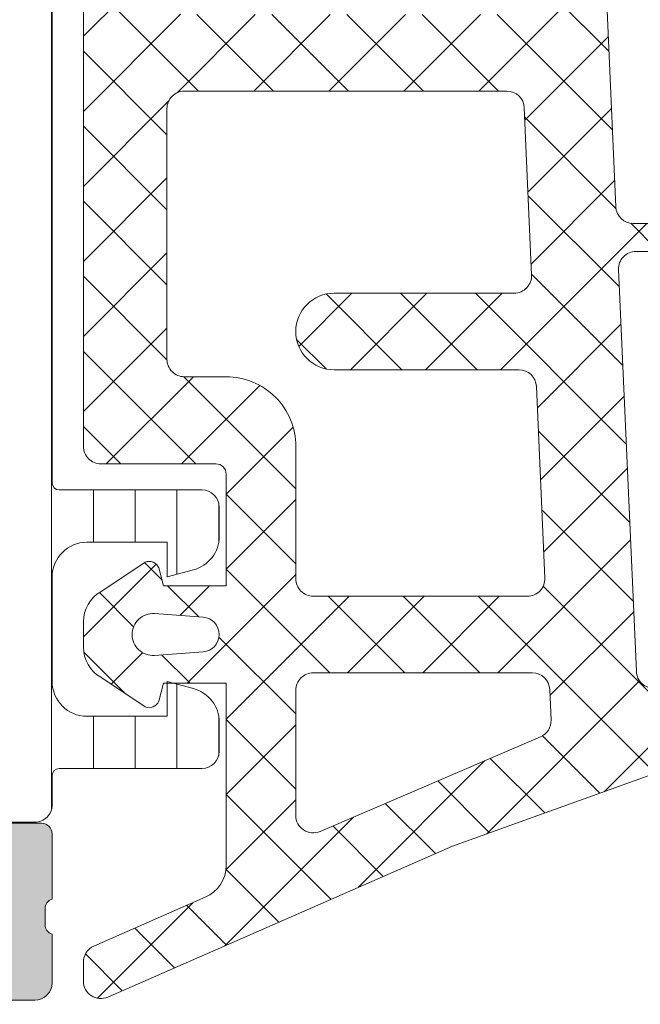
# Model space of a CAD drawing. Header units: millimetres. Extents: x 144573 to 336993, y 74252 to 247042.
# Tile 692 of 1056: x 222776 to 222793, y 174638 to 174666. Entities that reach past the tile are written whole.
import ezdxf

# ---------------------------------------------------------------- set-up
doc = ezdxf.new("R2010")
doc.units = ezdxf.units.MM
doc.layers.add('FASÁDA DETAILNÍ', color=255, linetype='Continuous', lineweight=0)
doc.layers.add('NOVA', color=255, linetype='Continuous', lineweight=0)

# ---------------------------------------------------------------- blocks, each defined once
blk = doc.blocks.new('A$C69D17D4D')
at = {"layer": 'FASÁDA DETAILNÍ'}
h = blk.add_hatch(dxfattribs=at)
h.set_pattern_fill('LINIE', color=256, scale=1.2, angle=90, style=0)
h.set_pattern_definition([(90, (19.28296211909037, -0.6246130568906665), (-1.2, 7.347638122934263e-17), [])])
edge = h.paths.add_edge_path()
edge.add_arc((-369.8093104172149, 1271.592023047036), 0.2999999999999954, 90.00207529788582, 180.0020752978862, ccw=False)
edge.add_line((-369.8093212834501, 1271.89202304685), (-368.9989899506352, 1271.892051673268))
edge.add_arc((-368.9990053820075, 1272.392048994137), 0.4999973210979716, 270.0017683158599, 360.0023822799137)
edge.add_line((-368.4990080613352, 1272.392069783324), (-368.4976875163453, 1273.233142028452))
edge.add_arc((-368.297687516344, 1273.233142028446), 0.1999999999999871, 90.00000000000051, 180.0000000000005, ccw=False)
edge.add_line((-368.297687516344, 1273.433142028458), (-364.1976875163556, 1273.433142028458))
edge.add_arc((-364.1976875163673, 1273.933142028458), 0.5000000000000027, 269.9999999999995, 359.9999999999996)
edge.add_line((-363.6976875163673, 1273.933142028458), (-363.6976875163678, 1274.763891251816))
edge.add_arc((-364.6976875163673, 1274.763891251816), 0.9999999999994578, 360.0000000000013, 434.9999999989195)
edge.add_line((-364.4388684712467, 1275.7298170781), (-365.1976875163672, 1275.933142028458))
edge.add_line((-365.1976875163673, 1275.933142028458), (-365.1976875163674, 1274.933142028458))
edge.add_line((-365.1976875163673, 1274.933142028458), (-367.4976875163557, 1274.933142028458))
edge.add_arc((-367.4959782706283, 1275.937268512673), 1.004127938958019, 180.2340877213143, 269.9024699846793, ccw=False)
edge.add_line((-368.5000978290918, 1275.933166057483), (-368.5000978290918, 1278.933044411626))
edge.add_arc((-367.4959784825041, 1278.929016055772), 1.004127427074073, 450.09751797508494, 539.7701403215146, ccw=False)
edge.add_line((-367.4976875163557, 1279.933142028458), (-365.1976875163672, 1279.933142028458))
edge.add_line((-365.1976875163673, 1279.933142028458), (-365.1976875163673, 1278.933142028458))
edge.add_line((-365.1976875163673, 1278.933142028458), (-364.4388684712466, 1279.136466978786))
edge.add_arc((-364.6976875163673, 1280.102392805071), 1.000000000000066, 285.0000000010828, 359.9999999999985)
edge.add_line((-363.6976875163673, 1280.102392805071), (-363.6976875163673, 1280.933142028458))
edge.add_arc((-364.1976875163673, 1280.933142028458), 0.4999999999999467, 360, 450)
edge.add_line((-364.1976875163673, 1281.433142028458), (-368.2976875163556, 1281.433142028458))
edge.add_arc((-368.2959589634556, 1281.637315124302), 0.2041804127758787, 181.1558689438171, 269.5149389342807, ccw=False)
edge.add_line((-368.5000978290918, 1281.633196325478), (-368.5001207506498, 1307.47456313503))
edge.add_arc((-369.0001180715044, 1307.474547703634), 0.4999973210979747, 360.0017683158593, 450.0023822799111)
edge.add_line((-369.0001388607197, 1307.974545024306), (-369.8104701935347, 1307.974516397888))
edge.add_arc((-369.8104810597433, 1308.27451639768), 0.299999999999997, 180.0020752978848, 270.0020752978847, ccw=False)
edge.add_line((-370.1104810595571, 1308.274505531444), (-370.1102360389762, 1310.67450392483))
edge.add_arc((-370.6102320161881, 1310.674488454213), 0.499995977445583, 360.0017728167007, 450.0023777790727)
edge.add_line((-370.6102527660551, 1311.17448443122), (-374.0867942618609, 1311.174357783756))
edge.add_arc((-373.944447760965, 1310.184544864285), 0.99999607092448, 458.1836833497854, 572.7290913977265)
edge.add_line((-374.7856808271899, 1309.643879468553), (-373.4671283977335, 1307.360270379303))
edge.add_arc((-373.9001320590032, 1307.110254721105), 0.5000000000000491, 360.00213520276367, 390.00207189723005, ccw=False)
edge.add_line((-373.4001320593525, 1307.11027335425), (-373.3990457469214, 1272.756004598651))
edge.add_arc((-373.8990457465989, 1272.755987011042), 0.5000000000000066, 330.0020786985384, 360.0020153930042, ccw=False)
edge.add_line((-373.4660239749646, 1272.506002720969), (-374.7844109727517, 1270.222298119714))
edge.add_arc((-373.9431387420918, 1269.681693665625), 0.9999960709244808, 507.2750591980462, 621.8204672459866)
edge.add_line((-374.0854135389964, 1268.691870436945), (-370.6088720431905, 1268.69199708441))
edge.add_arc((-370.6088875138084, 1269.191993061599), 0.4999959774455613, 270.0017728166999, 360.0023777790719)
edge.add_line((-370.1088915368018, 1269.192013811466), (-370.1093104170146, 1271.592012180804))
edge = h.paths.add_edge_path(flags=16)
edge.add_line((-370.299586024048, 1295.783135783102), (-371.5995801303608, 1295.783135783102))
edge.add_arc((-371.5995837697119, 1296.283132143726), 0.4999963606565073, 179.9995829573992, 270.0004170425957, ccw=False)
edge.add_line((-372.0995801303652, 1296.283135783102), (-372.0995801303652, 1305.133129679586))
edge.add_arc((-371.5995837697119, 1305.133133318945), 0.4999963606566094, 89.99958295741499, 180.0004170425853, ccw=False)
edge.add_line((-371.5995801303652, 1305.633129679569), (-370.2995860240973, 1305.633129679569))
edge.add_arc((-370.2995694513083, 1305.133129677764), 0.5000000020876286, 360.0000002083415, 450.0018991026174, ccw=False)
edge.add_line((-369.7995694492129, 1305.133129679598), (-369.7995694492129, 1296.283135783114))
edge.add_arc((-370.2995694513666, 1296.283135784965), 0.5000000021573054, 269.99810091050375, 359.99999978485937, ccw=False)
edge = h.paths.add_edge_path(flags=16)
edge.add_arc((-370.2995694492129, 1285.583129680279), 0.4999999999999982, 269.9999999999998, 360.000000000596, ccw=False)
edge.add_line((-370.2995694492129, 1285.083129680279), (-371.5995801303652, 1285.083129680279))
edge.add_arc((-371.5995801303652, 1285.583129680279), 0.4999999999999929, 179.9999999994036, 269.99999999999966, ccw=False)
edge.add_line((-372.0995801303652, 1285.583129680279), (-372.0995801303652, 1294.283135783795))
edge.add_arc((-371.5995801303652, 1294.2831357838), 0.5000000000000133, 450.0000000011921, 539.9999999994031, ccw=False)
edge.add_line((-371.5995801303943, 1294.7831357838), (-370.299569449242, 1294.7831357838))
edge.add_arc((-370.2995694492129, 1294.2831357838), 0.5000000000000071, 360.00000000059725, 450.0000000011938, ccw=False)
edge.add_line((-369.7995694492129, 1294.2831357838), (-369.7995694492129, 1285.583129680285))
edge = h.paths.add_edge_path(flags=16)
edge.add_arc((-371.599583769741, 1283.583133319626), 0.4999963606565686, 89.99958295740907, 180.0004170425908, ccw=False)
edge.add_line((-371.5995801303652, 1284.083129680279), (-370.2995860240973, 1284.083129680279))
edge.add_arc((-370.2995694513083, 1283.583129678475), 0.5000000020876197, 360.00000020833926, 450.0018991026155, ccw=False)
edge.add_line((-369.7995694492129, 1283.583129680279), (-369.7995694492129, 1274.733120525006))
edge.add_arc((-370.2995541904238, 1274.733120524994), 0.4999847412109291, 269.99999999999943, 360.00000000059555, ccw=False)
edge.add_line((-370.2995541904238, 1274.233135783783), (-371.5995648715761, 1274.233135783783))
edge.add_arc((-371.5995648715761, 1274.733151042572), 0.5000152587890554, 179.9999999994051, 270.0000000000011, ccw=False)
edge.add_line((-372.0995801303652, 1274.733151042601), (-372.0995801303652, 1283.583129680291))
h = blk.add_hatch(dxfattribs=at)
h.set_pattern_fill('ANSI37', color=256, scale=0.48, angle=90, style=0)
h.set_pattern_definition([(135, (-363.500120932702, 1281.181939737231), (-1.077630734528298, -1.077630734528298), []), (225, (-363.500120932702, 1281.181939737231), (1.077630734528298, -1.077630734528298), [])])
edge = h.paths.add_edge_path(flags=16)
edge.add_line((-364.1644149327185, 1277.780662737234), (-365.5572689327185, 1277.880406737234))
edge.add_arc((-365.6001264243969, 1277.281939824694), 0.5999995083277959, 85.90391948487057, 180.0000083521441)
edge.add_arc((-365.6001264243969, 1277.28193964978), 0.5999995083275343, 179.9999916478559, 274.0960805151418)
edge.add_line((-365.5572689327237, 1276.683472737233), (-364.1644149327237, 1276.783216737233))
edge.add_arc((-364.200129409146, 1277.281939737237), 0.5000001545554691, 274.0960644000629, 445.903935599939)
edge = h.paths.add_edge_path(flags=16)
edge.add_arc((-361.0001213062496, 1275.681943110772), 0.49999962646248, 89.99995719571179, 180.0000428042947)
edge.add_line((-361.500120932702, 1275.681942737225), (-361.500120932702, 1272.088257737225))
edge.add_arc((-361.0001205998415, 1272.088257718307), 0.5000003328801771, 179.9999978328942, 293.2180266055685)
edge.add_line((-360.8030049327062, 1271.62875173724), (-354.4719029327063, 1274.34462973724))
edge.add_arc((-354.6690188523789, 1274.804135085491), 0.4999998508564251, 293.2180817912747, 362.5001106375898)
edge.add_line((-354.1694949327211, 1274.825945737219), (-354.2078209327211, 1275.703752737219))
edge.add_arc((-354.707344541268, 1275.68194324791), 0.4999994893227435, 2.499979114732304, 90.0000448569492)
edge.add_line((-354.7073449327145, 1276.181942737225), (-361.0001209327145, 1276.181942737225))
edge = h.paths.add_edge_path(flags=16)
edge.add_line((-355.5919589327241, 1301.235861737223), (-364.4888119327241, 1305.384531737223))
edge.add_arc((-364.7001210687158, 1304.931377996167), 0.4999998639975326, 64.99999208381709, 180.0000296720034)
edge.add_line((-365.2001209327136, 1304.93137773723), (-365.2001209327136, 1295.58194273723))
edge.add_arc((-364.7001213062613, 1295.5819423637), 0.4999996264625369, 179.9999571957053, 270.0000428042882)
edge.add_line((-364.7001209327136, 1295.081942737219), (-355.5761979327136, 1295.081942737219))
edge.add_arc((-355.5761980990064, 1295.581942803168), 0.5000000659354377, 270.0000190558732, 362.5000272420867)
edge.add_line((-355.0766739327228, 1295.603752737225), (-355.3037439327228, 1300.804516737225))
edge.add_arc((-355.8032693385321, 1300.782707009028), 0.500001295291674, 2.499997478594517, 64.99990801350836)
edge = h.paths.add_edge_path(flags=16)
edge.add_arc((-364.7001213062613, 1292.381943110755), 0.49999962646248, 89.99995719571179, 180.0000428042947)
edge.add_line((-365.2001209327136, 1292.381942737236), (-365.2001209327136, 1285.181942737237))
edge.add_arc((-364.7001213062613, 1285.181942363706), 0.4999996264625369, 179.9999571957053, 270.0000428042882)
edge.add_line((-364.7001209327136, 1284.681942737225), (-363.5001209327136, 1284.681942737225))
edge.add_arc((-363.5001194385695, 1282.681944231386), 1.999998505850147, -4.280428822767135e-05, 90.00004280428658, ccw=False)
edge.add_line((-361.500120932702, 1282.681942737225), (-361.500120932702, 1278.881942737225))
edge.add_arc((-361.0001213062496, 1278.881942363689), 0.4999996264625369, 179.9999571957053, 270.0000428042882)
edge.add_line((-361.000120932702, 1278.381942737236), (-354.847059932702, 1278.381942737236))
edge.add_arc((-354.8470600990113, 1278.881942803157), 0.500000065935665, 270.0000190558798, 362.5000272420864)
edge.add_line((-354.3475359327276, 1278.903752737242), (-354.5876709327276, 1284.403752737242))
edge.add_arc((-355.0871945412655, 1284.381943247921), 0.4999994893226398, 2.499979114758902, 90.00004485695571)
edge.add_line((-355.087194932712, 1284.881942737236), (-360.400120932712, 1284.881942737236))
edge.add_arc((-360.4001209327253, 1285.981942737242), 1.099999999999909, 90, 270, ccw=False)
edge.add_line((-360.4001209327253, 1287.081942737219), (-355.2269099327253, 1287.081942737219))
edge.add_arc((-355.2269100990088, 1287.581942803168), 0.5000000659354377, 270.0000190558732, 362.5000272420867)
edge.add_line((-354.7273859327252, 1287.603752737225), (-354.9369589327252, 1292.403752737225))
edge.add_arc((-355.4364825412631, 1292.381943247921), 0.4999994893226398, 2.499979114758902, 90.00004485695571)
edge.add_line((-355.4364829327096, 1292.881942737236), (-364.7001209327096, 1292.881942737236))
edge = h.paths.add_edge_path()
edge.add_line((-363.3136639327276, 1307.594995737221), (-354.5257979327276, 1303.497146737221))
edge.add_ellipse((-355.7936554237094, 1300.778221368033), major_axis=(-3.000002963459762, 0), ratio=1, start_angle=182.5000588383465, end_angle=244.99996937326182, ccw=False)
edge.add_line((-352.7965079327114, 1300.909082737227), (-352.7681739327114, 1300.260132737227))
edge.add_ellipse((-352.2686503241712, 1300.281942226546), major_axis=(-0.4999994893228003, 0), ratio=1, start_angle=2.499979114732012, end_angle=90.00004485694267)
edge.add_line((-352.2686499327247, 1299.781942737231), (-351.3001209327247, 1299.781942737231))
edge.add_ellipse((-351.3001208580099, 1299.681942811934), major_axis=(-0.09999992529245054, 0), ratio=1, start_angle=179.9999571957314, end_angle=270.0000428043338, ccw=False)
edge.add_line((-351.2001209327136, 1299.681942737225), (-351.2001209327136, 1299.081942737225))
edge.add_ellipse((-351.3001208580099, 1299.081942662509), major_axis=(-0.09999992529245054, 0), ratio=1, start_angle=89.99995719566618, end_angle=180.0000428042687, ccw=False)
edge.add_line((-351.3001209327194, 1298.981942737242), (-352.2031589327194, 1298.981942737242))
edge.add_ellipse((-352.2031587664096, 1298.481942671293), major_axis=(-0.5000000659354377, 0), ratio=1, start_angle=-89.99998094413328, end_angle=2.500027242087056)
edge.add_line((-352.7026829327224, 1298.460132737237), (-352.3088449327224, 1289.559838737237))
edge.add_ellipse((-351.8093336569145, 1289.58194284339), major_axis=(-0.5000001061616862, 0), ratio=1, start_angle=2.533769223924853, end_angle=90.00008298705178)
edge.add_line((-351.8093329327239, 1289.081942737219), (-351.2001209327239, 1289.081942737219))
edge.add_ellipse((-351.2001208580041, 1288.981942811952), major_axis=(-0.09999992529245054, 0), ratio=1, start_angle=179.9999571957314, end_angle=270.0000428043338, ccw=False)
edge.add_line((-351.1001209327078, 1288.981942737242), (-351.1001209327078, 1288.381942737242))
edge.add_ellipse((-351.2001208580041, 1288.381942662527), major_axis=(-0.0999999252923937, 0), ratio=1, start_angle=89.99995719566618, end_angle=180.0000428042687, ccw=False)
edge.add_line((-351.2001209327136, 1288.281942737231), (-351.7296829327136, 1288.281942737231))
edge.add_ellipse((-351.72968323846, 1287.781942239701), major_axis=(-0.500000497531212, 0), ratio=1, start_angle=-90.00003503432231, end_angle=2.533697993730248)
edge.add_line((-352.2291949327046, 1287.759838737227), (-351.7185389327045, 1276.219613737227))
edge.add_ellipse((-351.2190143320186, 1276.241423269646), major_axis=(-0.5000004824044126, 0), ratio=1, start_angle=2.499979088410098, end_angle=93.21705730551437)
edge.add_line((-351.1909549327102, 1275.742210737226), (-346.0572119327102, 1276.030773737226))
edge.add_ellipse((-346.1727673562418, 1276.44119173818), major_axis=(-0.4263754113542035, 0), ratio=1, start_angle=105.724854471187, end_angle=249.2410276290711)
edge.add_line((-346.021643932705, 1276.839886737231), (-346.254246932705, 1276.838646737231))
edge.add_line((-346.2542469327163, 1276.838646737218), (-348.1368259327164, 1276.540508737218))
edge.add_line((-348.1368259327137, 1276.540508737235), (-350.9861109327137, 1276.940934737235))
edge.add_ellipse((-350.9443603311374, 1277.238015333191), major_axis=(-0.2999999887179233, 0), ratio=1, start_angle=-34.59774638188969, end_angle=82.00025595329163, ccw=False)
edge.add_ellipse((-348.7217892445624, 1275.704901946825), major_axis=(-3.000047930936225, 0), ratio=1, start_angle=251.9915754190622, end_angle=325.4023587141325, ccw=False)
edge.add_line((-347.794303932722, 1278.557980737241), (-345.539412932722, 1277.924404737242))
edge.add_ellipse((-345.7003424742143, 1277.149192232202), major_axis=(-0.7917403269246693, 0), ratio=1, start_angle=186.7983462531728, end_angle=258.2723102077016, ccw=False)
edge.add_line((-344.914168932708, 1277.242914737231), (-344.912947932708, 1276.184704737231))
edge.add_ellipse((-346.0920341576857, 1276.313828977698), major_axis=(-1.186135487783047, 0), ratio=1, start_angle=108.65557644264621, end_angle=173.750321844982, ccw=False)
edge.add_line((-345.7126149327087, 1275.190014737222), (-348.9539549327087, 1274.095681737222))
edge.add_line((-348.9539549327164, 1274.095681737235), (-357.0037499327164, 1271.205903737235))
edge.add_line((-357.0037499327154, 1271.205903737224), (-366.9016269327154, 1266.873094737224))
edge.add_ellipse((-367.0998969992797, 1267.332103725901), major_axis=(-0.500000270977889, 0), ratio=1, start_angle=0.0665763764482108, end_angle=113.36204948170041, ccw=False)
edge.add_line((-367.5998969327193, 1267.331522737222), (-367.6005319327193, 1267.878223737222))
edge.add_ellipse((-367.1005318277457, 1267.878804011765), major_axis=(-0.5000004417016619, 0), ratio=1, start_angle=-66.0791754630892, end_angle=0.0664945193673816, ccw=False)
edge.add_line((-367.3032689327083, 1268.335857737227), (-364.0992659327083, 1269.737613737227))
edge.add_ellipse((-364.5001202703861, 1270.653754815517), major_axis=(-0.9999993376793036, 0), ratio=1, start_angle=113.6316147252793, end_angle=180.0000528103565)
edge.add_line((-363.500120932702, 1270.653755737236), (-363.500120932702, 1275.881697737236))
edge.add_line((-363.500120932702, 1275.881697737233), (-365.299599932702, 1275.881706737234))
edge.add_line((-365.2995999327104, 1275.881706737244), (-365.4375419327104, 1275.366905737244))
edge.add_ellipse((-365.7146959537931, 1275.48167099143), major_axis=(-0.2999756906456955, 0), ratio=1, start_angle=67.49643330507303, end_angle=157.5062997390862, ccw=False)
edge.add_line((-365.8295089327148, 1275.204536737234), (-367.0996359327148, 1276.053703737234))
edge.add_ellipse((-366.5999151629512, 1276.919567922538), major_axis=(-0.9997207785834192, 0), ratio=1, start_angle=-0.007611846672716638, end_angle=60.00923930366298, ccw=False)
edge.add_line((-367.599635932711, 1276.919700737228), (-367.599604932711, 1277.644061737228))
edge.add_ellipse((-366.5998671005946, 1277.643853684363), major_axis=(-0.9997378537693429, 0), ratio=1, start_angle=299.9913249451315, end_angle=359.98807632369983, ccw=False)
edge.add_line((-367.0996049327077, 1278.509727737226), (-365.8295089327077, 1279.358894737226))
edge.add_ellipse((-365.7146970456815, 1279.081747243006), major_axis=(-0.2999875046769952, 0), ratio=1, start_angle=202.4986038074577, end_angle=292.5024061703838, ccw=False)
edge.add_line((-365.4375419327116, 1279.196540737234), (-365.2995699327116, 1278.681724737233))
edge.add_line((-365.2995699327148, 1278.681724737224), (-363.5001209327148, 1278.681716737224))
edge.add_line((-363.500120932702, 1278.681716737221), (-363.500120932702, 1281.881943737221))
edge.add_ellipse((-363.8001207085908, 1281.881943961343), major_axis=(-0.2999997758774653, 0), ratio=1, start_angle=179.9999571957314, end_angle=270.0000428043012)
edge.add_line((-363.8001209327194, 1282.181943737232), (-367.1001169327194, 1282.181943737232))
edge.add_ellipse((-367.1001173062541, 1282.681943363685), major_axis=(-0.49999962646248, 0), ratio=1, start_angle=-4.280429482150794e-05, end_angle=90.00004280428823, ccw=False)
edge.add_line((-367.6001169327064, 1282.681943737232), (-367.6001169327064, 1309.579565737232))
edge.add_line((-367.6001169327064, 1309.579565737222), (-366.0497249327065, 1310.474683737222))
edge.add_ellipse((-365.7997248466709, 1310.041671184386), major_axis=(-0.4999999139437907, 0), ratio=1, start_angle=180.0000633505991, end_angle=300.0000170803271, ccw=False)
edge.add_line((-365.2997249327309, 1310.041671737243), (-363.6023539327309, 1310.041671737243))
edge.add_line((-363.6023539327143, 1310.041671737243), (-363.6023539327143, 1308.048149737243))
edge.add_ellipse((-363.1023536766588, 1308.048149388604), major_axis=(-0.500000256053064, 0), ratio=1, start_angle=-3.995126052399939e-05, end_angle=64.9998714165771)
h = blk.add_hatch(dxfattribs=at)
h.set_pattern_fill('ANSI37', color=256, scale=0.48, angle=90, style=0)
h.set_pattern_definition([(135, (-363.5001207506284, 1281.181939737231), (-1.077630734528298, -1.077630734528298), []), (225, (-363.5001207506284, 1281.181939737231), (1.077630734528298, -1.077630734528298), [])])
edge = h.paths.add_edge_path(flags=16)
edge.add_line((-364.1644147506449, 1277.780662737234), (-365.5572687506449, 1277.880406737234))
edge.add_arc((-365.6001262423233, 1277.281939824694), 0.5999995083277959, 85.90391948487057, 180.0000083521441)
edge.add_arc((-365.6001262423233, 1277.28193964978), 0.5999995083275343, 179.9999916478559, 274.0960805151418)
edge.add_line((-365.5572687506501, 1276.683472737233), (-364.1644147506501, 1276.783216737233))
edge.add_arc((-364.2001292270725, 1277.281939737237), 0.5000001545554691, 274.0960644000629, 445.903935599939)
edge = h.paths.add_edge_path(flags=16)
edge.add_arc((-361.0001211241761, 1275.681943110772), 0.49999962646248, 89.99995719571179, 180.0000428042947)
edge.add_line((-361.5001207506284, 1275.681942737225), (-361.5001207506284, 1272.088257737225))
edge.add_arc((-361.0001204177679, 1272.088257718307), 0.5000003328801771, 179.9999978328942, 293.2180266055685)
edge.add_line((-360.8030047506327, 1271.62875173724), (-354.4719027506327, 1274.34462973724))
edge.add_arc((-354.6690186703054, 1274.804135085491), 0.4999998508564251, 293.2180817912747, 362.5001106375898)
edge.add_line((-354.1694947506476, 1274.825945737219), (-354.2078207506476, 1275.703752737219))
edge.add_arc((-354.7073443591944, 1275.68194324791), 0.4999994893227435, 2.499979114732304, 90.0000448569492)
edge.add_line((-354.7073447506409, 1276.181942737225), (-361.0001207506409, 1276.181942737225))
edge = h.paths.add_edge_path(flags=16)
edge.add_line((-355.5919587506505, 1301.235861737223), (-364.4888117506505, 1305.384531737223))
edge.add_arc((-364.7001208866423, 1304.931377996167), 0.4999998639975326, 64.99999208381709, 180.0000296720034)
edge.add_line((-365.2001207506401, 1304.93137773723), (-365.2001207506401, 1295.58194273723))
edge.add_arc((-364.7001211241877, 1295.5819423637), 0.4999996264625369, 179.9999571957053, 270.0000428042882)
edge.add_line((-364.7001207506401, 1295.081942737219), (-355.5761977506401, 1295.081942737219))
edge.add_arc((-355.5761979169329, 1295.581942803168), 0.5000000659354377, 270.0000190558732, 362.5000272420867)
edge.add_line((-355.0766737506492, 1295.603752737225), (-355.3037437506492, 1300.804516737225))
edge.add_arc((-355.8032691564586, 1300.782707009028), 0.500001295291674, 2.499997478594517, 64.99990801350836)
edge = h.paths.add_edge_path(flags=16)
edge.add_arc((-364.7001211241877, 1292.381943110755), 0.49999962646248, 89.99995719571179, 180.0000428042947)
edge.add_line((-365.2001207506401, 1292.381942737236), (-365.2001207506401, 1285.181942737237))
edge.add_arc((-364.7001211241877, 1285.181942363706), 0.4999996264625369, 179.9999571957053, 270.0000428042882)
edge.add_line((-364.7001207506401, 1284.681942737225), (-363.5001207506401, 1284.681942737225))
edge.add_arc((-363.500119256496, 1282.681944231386), 1.999998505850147, -4.280428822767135e-05, 90.00004280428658, ccw=False)
edge.add_line((-361.5001207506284, 1282.681942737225), (-361.5001207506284, 1278.881942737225))
edge.add_arc((-361.0001211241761, 1278.881942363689), 0.4999996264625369, 179.9999571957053, 270.0000428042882)
edge.add_line((-361.0001207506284, 1278.381942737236), (-354.8470597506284, 1278.381942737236))
edge.add_arc((-354.8470599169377, 1278.881942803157), 0.500000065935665, 270.0000190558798, 362.5000272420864)
edge.add_line((-354.3475357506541, 1278.903752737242), (-354.5876707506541, 1284.403752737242))
edge.add_arc((-355.0871943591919, 1284.381943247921), 0.4999994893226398, 2.499979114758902, 90.00004485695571)
edge.add_line((-355.0871947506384, 1284.881942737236), (-360.4001207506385, 1284.881942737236))
edge.add_arc((-360.4001207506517, 1285.981942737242), 1.099999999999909, 90, 270, ccw=False)
edge.add_line((-360.4001207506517, 1287.081942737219), (-355.2269097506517, 1287.081942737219))
edge.add_arc((-355.2269099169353, 1287.581942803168), 0.5000000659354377, 270.0000190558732, 362.5000272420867)
edge.add_line((-354.7273857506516, 1287.603752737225), (-354.9369587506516, 1292.403752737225))
edge.add_arc((-355.4364823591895, 1292.381943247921), 0.4999994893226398, 2.499979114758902, 90.00004485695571)
edge.add_line((-355.4364827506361, 1292.881942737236), (-364.7001207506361, 1292.881942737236))
edge = h.paths.add_edge_path()
edge.add_line((-363.3136637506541, 1307.594995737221), (-354.5257977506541, 1303.497146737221))
edge.add_ellipse((-355.7936552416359, 1300.778221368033), major_axis=(-3.000002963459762, 0), ratio=1, start_angle=182.5000588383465, end_angle=244.99996937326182, ccw=False)
edge.add_line((-352.7965077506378, 1300.909082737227), (-352.7681737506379, 1300.260132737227))
edge.add_ellipse((-352.2686501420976, 1300.281942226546), major_axis=(-0.4999994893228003, 0), ratio=1, start_angle=2.499979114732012, end_angle=90.00004485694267)
edge.add_line((-352.2686497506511, 1299.781942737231), (-351.3001207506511, 1299.781942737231))
edge.add_ellipse((-351.3001206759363, 1299.681942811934), major_axis=(-0.09999992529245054, 0), ratio=1, start_angle=179.9999571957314, end_angle=270.0000428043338, ccw=False)
edge.add_line((-351.2001207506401, 1299.681942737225), (-351.2001207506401, 1299.081942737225))
edge.add_ellipse((-351.3001206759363, 1299.081942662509), major_axis=(-0.09999992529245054, 0), ratio=1, start_angle=89.99995719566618, end_angle=180.0000428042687, ccw=False)
edge.add_line((-351.3001207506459, 1298.981942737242), (-352.2031587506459, 1298.981942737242))
edge.add_ellipse((-352.2031585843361, 1298.481942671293), major_axis=(-0.5000000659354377, 0), ratio=1, start_angle=-89.99998094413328, end_angle=2.500027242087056)
edge.add_line((-352.7026827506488, 1298.460132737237), (-352.3088447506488, 1289.559838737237))
edge.add_ellipse((-351.809333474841, 1289.58194284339), major_axis=(-0.5000001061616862, 0), ratio=1, start_angle=2.533769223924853, end_angle=90.00008298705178)
edge.add_line((-351.8093327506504, 1289.081942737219), (-351.2001207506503, 1289.081942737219))
edge.add_ellipse((-351.2001206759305, 1288.981942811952), major_axis=(-0.09999992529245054, 0), ratio=1, start_angle=179.9999571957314, end_angle=270.0000428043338, ccw=False)
edge.add_line((-351.1001207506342, 1288.981942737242), (-351.1001207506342, 1288.381942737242))
edge.add_ellipse((-351.2001206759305, 1288.381942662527), major_axis=(-0.0999999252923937, 0), ratio=1, start_angle=89.99995719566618, end_angle=180.0000428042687, ccw=False)
edge.add_line((-351.2001207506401, 1288.281942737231), (-351.7296827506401, 1288.281942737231))
edge.add_ellipse((-351.7296830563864, 1287.781942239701), major_axis=(-0.500000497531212, 0), ratio=1, start_angle=-90.00003503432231, end_angle=2.533697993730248)
edge.add_line((-352.229194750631, 1287.759838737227), (-351.718538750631, 1276.219613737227))
edge.add_ellipse((-351.219014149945, 1276.241423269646), major_axis=(-0.5000004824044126, 0), ratio=1, start_angle=2.499979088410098, end_angle=93.21705730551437)
edge.add_line((-351.1909547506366, 1275.742210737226), (-346.0572117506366, 1276.030773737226))
edge.add_ellipse((-346.1727671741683, 1276.44119173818), major_axis=(-0.4263754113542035, 0), ratio=1, start_angle=105.724854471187, end_angle=249.2410276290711)
edge.add_line((-346.0216437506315, 1276.839886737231), (-346.2542467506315, 1276.838646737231))
edge.add_line((-346.2542467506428, 1276.838646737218), (-348.1368257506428, 1276.540508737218))
edge.add_line((-348.1368257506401, 1276.540508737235), (-350.9861107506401, 1276.940934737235))
edge.add_ellipse((-350.9443601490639, 1277.238015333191), major_axis=(-0.2999999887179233, 0), ratio=1, start_angle=-34.59774638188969, end_angle=82.00025595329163, ccw=False)
edge.add_ellipse((-348.7217890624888, 1275.704901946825), major_axis=(-3.000047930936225, 0), ratio=1, start_angle=251.9915754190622, end_angle=325.4023587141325, ccw=False)
edge.add_line((-347.7943037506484, 1278.557980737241), (-345.5394127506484, 1277.924404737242))
edge.add_ellipse((-345.7003422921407, 1277.149192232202), major_axis=(-0.7917403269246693, 0), ratio=1, start_angle=186.7983462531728, end_angle=258.2723102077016, ccw=False)
edge.add_line((-344.9141687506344, 1277.242914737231), (-344.9129477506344, 1276.184704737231))
edge.add_ellipse((-346.0920339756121, 1276.313828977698), major_axis=(-1.186135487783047, 0), ratio=1, start_angle=108.65557644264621, end_angle=173.750321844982, ccw=False)
edge.add_line((-345.7126147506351, 1275.190014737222), (-348.9539547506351, 1274.095681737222))
edge.add_line((-348.9539547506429, 1274.095681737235), (-357.0037497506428, 1271.205903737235))
edge.add_line((-357.0037497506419, 1271.205903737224), (-366.9016267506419, 1266.873094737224))
edge.add_ellipse((-367.0998968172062, 1267.332103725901), major_axis=(-0.500000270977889, 0), ratio=1, start_angle=0.0665763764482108, end_angle=113.36204948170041, ccw=False)
edge.add_line((-367.5998967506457, 1267.331522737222), (-367.6005317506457, 1267.878223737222))
edge.add_ellipse((-367.1005316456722, 1267.878804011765), major_axis=(-0.5000004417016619, 0), ratio=1, start_angle=-66.0791754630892, end_angle=0.0664945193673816, ccw=False)
edge.add_line((-367.3032687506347, 1268.335857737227), (-364.0992657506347, 1269.737613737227))
edge.add_ellipse((-364.5001200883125, 1270.653754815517), major_axis=(-0.9999993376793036, 0), ratio=1, start_angle=113.6316147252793, end_angle=180.0000528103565)
edge.add_line((-363.5001207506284, 1270.653755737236), (-363.5001207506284, 1275.881697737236))
edge.add_line((-363.5001207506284, 1275.881697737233), (-365.2995997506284, 1275.881706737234))
edge.add_line((-365.2995997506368, 1275.881706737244), (-365.4375417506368, 1275.366905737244))
edge.add_ellipse((-365.7146957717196, 1275.48167099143), major_axis=(-0.2999756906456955, 0), ratio=1, start_angle=67.49643330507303, end_angle=157.5062997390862, ccw=False)
edge.add_line((-365.8295087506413, 1275.204536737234), (-367.0996357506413, 1276.053703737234))
edge.add_ellipse((-366.5999149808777, 1276.919567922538), major_axis=(-0.9997207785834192, 0), ratio=1, start_angle=-0.007611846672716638, end_angle=60.00923930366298, ccw=False)
edge.add_line((-367.5996357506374, 1276.919700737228), (-367.5996047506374, 1277.644061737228))
edge.add_ellipse((-366.599866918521, 1277.643853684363), major_axis=(-0.9997378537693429, 0), ratio=1, start_angle=299.9913249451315, end_angle=359.98807632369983, ccw=False)
edge.add_line((-367.0996047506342, 1278.509727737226), (-365.8295087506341, 1279.358894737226))
edge.add_ellipse((-365.714696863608, 1279.081747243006), major_axis=(-0.2999875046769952, 0), ratio=1, start_angle=202.4986038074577, end_angle=292.5024061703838, ccw=False)
edge.add_line((-365.437541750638, 1279.196540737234), (-365.2995697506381, 1278.681724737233))
edge.add_line((-365.2995697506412, 1278.681724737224), (-363.5001207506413, 1278.681716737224))
edge.add_line((-363.5001207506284, 1278.681716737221), (-363.5001207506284, 1281.881943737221))
edge.add_ellipse((-363.8001205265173, 1281.881943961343), major_axis=(-0.2999997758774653, 0), ratio=1, start_angle=179.9999571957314, end_angle=270.0000428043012)
edge.add_line((-363.8001207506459, 1282.181943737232), (-367.1001167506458, 1282.181943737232))
edge.add_ellipse((-367.1001171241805, 1282.681943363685), major_axis=(-0.49999962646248, 0), ratio=1, start_angle=-4.280429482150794e-05, end_angle=90.00004280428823, ccw=False)
edge.add_line((-367.6001167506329, 1282.681943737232), (-367.6001167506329, 1309.579565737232))
edge.add_line((-367.6001167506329, 1309.579565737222), (-366.0497247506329, 1310.474683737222))
edge.add_ellipse((-365.7997246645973, 1310.041671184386), major_axis=(-0.4999999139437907, 0), ratio=1, start_angle=180.0000633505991, end_angle=300.0000170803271, ccw=False)
edge.add_line((-365.2997247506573, 1310.041671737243), (-363.6023537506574, 1310.041671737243))
edge.add_line((-363.6023537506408, 1310.041671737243), (-363.6023537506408, 1308.048149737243))
edge.add_ellipse((-363.1023534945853, 1308.048149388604), major_axis=(-0.500000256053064, 0), ratio=1, start_angle=-3.995126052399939e-05, end_angle=64.9998714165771)
h = blk.add_hatch(color=256, dxfattribs=at)
edge = h.paths.add_edge_path()
edge.add_arc((-323.5001882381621, 1256.682007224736), 0.500067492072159, 270.0077324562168, 359.9922675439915)
edge.add_line((-323.0001207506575, 1256.681939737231), (-323.0001207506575, 1260.68193973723))
edge.add_arc((-323.5001882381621, 1260.681872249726), 0.5000674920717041, 0.00773245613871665, 89.9922675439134)
edge.add_line((-323.5001207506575, 1261.181939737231), (-324.8001695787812, 1261.181939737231))
edge.add_arc((-324.8001326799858, 1260.681902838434), 0.5000369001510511, 90.00422797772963, 179.9957720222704)
edge.add_line((-325.3001695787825, 1260.681939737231), (-325.3001695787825, 1260.181939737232))
edge.add_line((-325.3001695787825, 1260.181939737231), (-324.3001695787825, 1260.181939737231))
edge.add_line((-324.3001695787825, 1260.181939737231), (-324.3001695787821, 1258.681939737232))
edge.add_arc((-325.3001326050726, 1258.68190276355), 0.9999630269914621, -90.00211851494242, 0.002118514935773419, ccw=False)
edge.add_line((-325.3001695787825, 1257.681939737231), (-329.3001695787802, 1257.681939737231))
edge.add_arc((-329.300092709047, 1258.682016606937), 1.000076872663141, 180.0044039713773, 269.9955960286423, ccw=False)
edge.add_line((-330.3001695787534, 1258.681939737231), (-330.3001695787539, 1260.181939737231))
edge.add_line((-330.3001695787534, 1260.181939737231), (-329.3001695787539, 1260.181939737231))
edge.add_line((-329.3001695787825, 1260.181939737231), (-329.3001695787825, 1260.681939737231))
edge.add_arc((-329.8001121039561, 1260.681997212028), 0.4999425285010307, 359.9934131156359, 450.0065868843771)
edge.add_line((-329.8001695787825, 1261.181939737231), (-332.6001573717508, 1261.181939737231))
edge.add_arc((-332.6001573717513, 1260.681939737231), 0.5000000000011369, 89.99999999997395, 179.9999999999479)
edge.add_line((-333.1001573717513, 1260.681939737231), (-333.1001573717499, 1260.481939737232))
edge.add_arc((-332.6001573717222, 1260.481939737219), 0.5000000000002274, 180.0000000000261, 270.000000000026)
edge.add_line((-332.6001573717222, 1259.981939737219), (-332.1001573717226, 1259.981939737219))
edge.add_arc((-332.1001924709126, 1259.481904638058), 0.5000351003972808, 0.0040217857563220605, 89.99597821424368, ccw=False)
edge.add_line((-331.6001573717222, 1259.481939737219), (-331.6001573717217, 1258.681936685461))
edge.add_arc((-332.1001739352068, 1258.681953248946), 0.5000165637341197, 270.0018979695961, 359.99810203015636, ccw=False)
edge.add_line((-332.1001573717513, 1258.181936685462), (-363.4001512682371, 1258.181936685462))
edge.add_line((-363.4001512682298, 1258.181936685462), (-369.4386088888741, 1258.614333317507))
edge.add_arc((-369.400152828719, 1259.613553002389), 0.9999594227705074, 180.0000000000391, 267.7959971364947, ccw=False)
edge.add_line((-370.4001122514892, 1259.613553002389), (-370.4001122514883, 1266.282005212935))
edge.add_arc((-369.9001122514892, 1266.282005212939), 0.5000000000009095, 90, 179.9999999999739, ccw=False)
edge.add_line((-369.9001122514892, 1266.782005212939), (-369.0001122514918, 1266.782005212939))
edge.add_arc((-369.000112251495, 1267.282005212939), 0.5000000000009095, 269.9999999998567, 359.9999999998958)
edge.add_line((-368.500112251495, 1267.282005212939), (-368.5001122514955, 1268.682006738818))
edge.add_arc((-368.4212758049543, 1268.949527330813), 0.2788950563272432, 178.8354106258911, 253.5801235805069, ccw=False)
edge.add_line((-368.7001132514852, 1268.955195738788), (-368.7001132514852, 1269.408789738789))
edge.add_arc((-368.421245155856, 1269.414450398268), 0.2789255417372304, 106.42459455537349, 181.1628700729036, ccw=False)
edge.add_line((-368.500112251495, 1269.681993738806), (-368.500112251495, 1271.562004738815))
edge.add_arc((-368.8001122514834, 1271.562004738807), 0.3000000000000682, 0, 89.99999999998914)
edge.add_line((-368.8001122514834, 1271.862004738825), (-369.7800865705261, 1271.862004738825))
edge.add_arc((-369.7800865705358, 1271.562004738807), 0.3000000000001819, 89.99999999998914, 179.9999999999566)
edge.add_line((-370.0800865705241, 1271.562004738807), (-370.0800865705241, 1268.802006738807))
edge.add_arc((-370.2000865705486, 1268.802006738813), 0.1200000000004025, -90.00000000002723, 0, ccw=False)
edge.add_line((-370.2000865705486, 1268.682006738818), (-374.5001122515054, 1268.682006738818))
edge.add_arc((-374.500112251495, 1269.182006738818), 0.5, 180, 270, ccw=False)
edge.add_line((-375.000112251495, 1269.182006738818), (-375.0001122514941, 1269.882006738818))
edge.add_line((-375.000112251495, 1269.882006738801), (-373.6186167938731, 1272.274827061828))
edge.add_arc((-373.7382320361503, 1272.343886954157), 0.1381197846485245, 330.0000000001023, 450.0000000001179)
edge.add_line((-373.7382320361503, 1272.482006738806), (-377.5001122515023, 1272.482006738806))
edge.add_arc((-377.500112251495, 1274.482006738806), 1.999999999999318, 179.9999999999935, 269.99999999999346, ccw=False)
edge.add_line((-379.500112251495, 1274.482006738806), (-379.5001122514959, 1275.050002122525))
edge.add_arc((-380.000112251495, 1275.050002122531), 0.5000000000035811, 1.563306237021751e-10, 34.47907176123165)
edge.add_arc((-383.7096108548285, 1272.502528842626), 4.999999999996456, 34.47907176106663, 84.65077199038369)
edge.add_arc((-383.2619924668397, 1277.343880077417), 0.1381197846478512, 82.29756250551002, 209.9999999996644)
edge.add_line((-383.3816077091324, 1277.274820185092), (-382.0001122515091, 1274.881999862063))
edge.add_line((-382.000112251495, 1274.88199986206), (-382.000112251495, 1274.181999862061))
edge.add_arc((-382.500112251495, 1274.181999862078), 0.5, -90, 0, ccw=False)
edge.add_line((-382.500112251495, 1273.681999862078), (-386.800137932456, 1273.681999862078))
edge.add_arc((-386.8001379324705, 1273.801999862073), 0.1199999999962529, 180, 269.99999999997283, ccw=False)
edge.add_line((-386.9201379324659, 1273.801999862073), (-386.9201379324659, 1276.561997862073))
edge.add_arc((-387.2201379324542, 1276.561997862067), 0.2999999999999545, 4.342517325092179e-11, 90)
edge.add_line((-387.2201379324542, 1276.861997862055), (-388.200112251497, 1276.861997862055))
edge.add_arc((-388.2001122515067, 1276.561997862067), 0.3000000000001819, 89.99999999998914, 179.9999999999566)
edge.add_line((-388.500112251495, 1276.561997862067), (-388.500112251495, 1274.681986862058))
edge.add_arc((-388.578979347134, 1274.414443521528), 0.2789255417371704, -1.1628700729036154, 73.57540544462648, ccw=False)
edge.add_line((-388.3001112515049, 1274.408782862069), (-388.3001112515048, 1273.955188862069))
edge.add_arc((-388.5789486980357, 1273.949520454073), 0.2788950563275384, -73.58012358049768, 1.1645893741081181, ccw=False)
edge.add_line((-388.500112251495, 1273.681999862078), (-388.5001122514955, 1270.681941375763))
edge.add_line((-388.500112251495, 1270.681941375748), (-387.8000398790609, 1269.981838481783))
edge.add_line((-387.8000398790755, 1269.981838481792), (-387.2000337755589, 1269.981838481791))
edge.add_line((-387.2000337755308, 1269.981838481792), (-387.2000337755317, 1271.581844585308))
edge.add_arc((-386.7000243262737, 1271.581835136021), 0.5000094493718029, 90.00108278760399, 179.9989172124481, ccw=False)
edge.add_line((-386.7000337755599, 1272.081844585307), (-386.304605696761, 1272.081844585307))
edge.add_arc((-386.3046056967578, 1271.581844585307), 0.5, 74.99999999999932, 90, ccw=False)
edge.add_line((-386.1751961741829, 1272.064807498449), (-384.74130941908, 1271.680598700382))
edge.add_arc((-385.0001284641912, 1270.714672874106), 1.00000000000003, -2.609112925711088e-11, 74.99999999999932, ccw=False)
edge.add_line((-384.0001284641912, 1270.714672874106), (-384.0001284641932, 1264.981850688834))
edge.add_line((-384.0001284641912, 1264.981850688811), (-387.2000337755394, 1264.981850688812))
edge.add_line((-387.2000337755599, 1264.981850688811), (-387.2000337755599, 1265.78183848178))
edge.add_line((-387.2000337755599, 1265.78183848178), (-387.8000398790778, 1265.781838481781))
edge.add_line((-387.8000398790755, 1265.78183848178), (-388.5000215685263, 1264.569405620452))
edge.add_line((-388.5000215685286, 1264.569405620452), (-388.5000215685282, 1263.48185068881))
edge.add_line((-388.5000215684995, 1263.481850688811), (-373.5001122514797, 1263.481850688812))
edge.add_arc((-373.500112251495, 1262.981850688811), 0.5000000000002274, 0, 89.99999999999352, ccw=False)
edge.add_line((-373.000112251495, 1262.981850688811), (-373.0001122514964, 1257.181939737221))
edge.add_arc((-372.000112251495, 1257.181939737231), 1, 179.999999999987, 270)
edge.add_line((-372.000112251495, 1256.181939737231), (-323.5001207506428, 1256.181939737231))
edge = h.paths.add_edge_path(flags=16)
edge.add_line((-382.4001284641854, 1265.78183848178), (-382.4001284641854, 1270.18183848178))
edge.add_arc((-381.9001284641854, 1270.181838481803), 0.5, 90, 180, ccw=False)
edge.add_line((-381.9001284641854, 1270.681838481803), (-377.5001284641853, 1270.681838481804))
edge.add_arc((-377.5001284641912, 1270.181838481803), 0.5, 0, 90, ccw=False)
edge.add_line((-377.0001284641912, 1270.181838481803), (-377.0001284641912, 1265.781838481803))
edge.add_arc((-377.5001284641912, 1265.78183848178), 0.5, -90, 0, ccw=False)
edge.add_line((-377.5001284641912, 1265.28183848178), (-381.9001284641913, 1265.28183848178))
edge.add_arc((-381.9001284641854, 1265.78183848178), 0.5, 180, 270, ccw=False)
for p, q in [((-368.5000978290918, 1281.633196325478), (-368.5001207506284, 1307.474563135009)), ((-364.1976875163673, 1281.433142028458), (-368.297687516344, 1281.433142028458)), ((-363.6976875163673, 1280.102392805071), (-363.6976875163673, 1280.933142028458)), ((-367.4976875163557, 1279.933142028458), (-365.1976875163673, 1279.933142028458)), ((-365.1976875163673, 1279.933142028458), (-365.1976875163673, 1278.933142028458)), ((-365.1976875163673, 1278.933142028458), (-364.4388684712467, 1279.136466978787)), ((-368.5000978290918, 1275.933166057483), (-368.5000978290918, 1278.93304441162)), ((-364.4388684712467, 1275.7298170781), (-365.1976875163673, 1275.933142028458)), ((-365.1976875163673, 1275.933142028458), (-365.1976875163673, 1274.933142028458)), ((-365.1976875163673, 1274.933142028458), (-367.4976875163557, 1274.933142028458)), ((-363.6976875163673, 1273.933142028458), (-363.6976875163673, 1274.763891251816)), ((-368.297687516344, 1273.433142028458), (-364.1976875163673, 1273.433142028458)), ((-368.4990080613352, 1272.392069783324), (-368.4976875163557, 1273.233142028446)), ((-369.8093212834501, 1271.89202304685), (-368.9989899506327, 1271.892051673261))]:
    blk.add_line(p, q, dxfattribs=at)
at = {"layer": 'FASÁDA DETAILNÍ', "extrusion": (0, 0, -1)}
for points in [[(351.3001209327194, 1298.981942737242), (352.2031589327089, 1298.981942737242), (352.2031589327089, 1298.981942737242, -0.427052), (352.7026829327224, 1298.460132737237), (352.3088449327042, 1289.559838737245), (352.3088449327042, 1289.559838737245, -0.40132), (351.8093329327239, 1289.081942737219), (351.2001209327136, 1289.081942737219)], [(351.2001209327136, 1288.281942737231), (351.7296829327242, 1288.281942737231), (351.7296829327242, 1288.281942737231, -0.427226), (352.2291949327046, 1287.759838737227), (351.718538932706, 1276.219613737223), (351.718538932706, 1276.219613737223, -0.417884), (351.1909549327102, 1275.742210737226)], [(348.9539549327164, 1274.095681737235), (357.0037499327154, 1271.205903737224), (366.9016269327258, 1266.873094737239), (366.9016269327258, 1266.873094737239, 0.538982), (367.5998969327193, 1267.331522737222), (367.6005319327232, 1267.878223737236), (367.6005319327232, 1267.878223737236, 0.296905), (367.3032689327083, 1268.335857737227), (364.0992659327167, 1269.737613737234), (364.0992659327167, 1269.737613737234, -0.297963), (363.500120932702, 1270.653755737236), (363.500120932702, 1275.881697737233), (365.2995999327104, 1275.881706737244), (365.4375419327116, 1275.366905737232), (365.4375419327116, 1275.366905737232, 0.414264), (365.8295089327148, 1275.204536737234), (367.099635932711, 1276.053703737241), (367.099635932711, 1276.053703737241, 0.268028), (367.599635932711, 1276.919700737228), (367.5996049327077, 1277.644061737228), (367.5996049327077, 1277.644061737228, 0.267934), (367.0996049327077, 1278.509727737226), (365.8295089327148, 1279.358894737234), (365.8295089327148, 1279.358894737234, 0.414233), (365.4375419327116, 1279.196540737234), (365.2995699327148, 1278.681724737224), (363.500120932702, 1278.681716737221), (363.500120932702, 1281.881943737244), (363.500120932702, 1281.881943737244, -0.414214), (363.8001209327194, 1282.181943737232), (367.1001169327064, 1282.181943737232), (367.1001169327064, 1282.181943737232, 0.414214), (367.6001169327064, 1282.681943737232), (367.6001169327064, 1309.579565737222)], [(351.3001207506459, 1298.981942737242), (352.2031587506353, 1298.981942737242), (352.2031587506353, 1298.981942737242, -0.427052), (352.7026827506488, 1298.460132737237), (352.3088447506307, 1289.559838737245), (352.3088447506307, 1289.559838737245, -0.40132), (351.8093327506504, 1289.081942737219), (351.2001207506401, 1289.081942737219)], [(351.2001207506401, 1288.281942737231), (351.7296827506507, 1288.281942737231), (351.7296827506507, 1288.281942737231, -0.427226), (352.229194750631, 1287.759838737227), (351.7185387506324, 1276.219613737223), (351.7185387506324, 1276.219613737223, -0.417884), (351.1909547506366, 1275.742210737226)], [(348.9539547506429, 1274.095681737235), (357.0037497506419, 1271.205903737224), (366.9016267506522, 1266.873094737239), (366.9016267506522, 1266.873094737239, 0.538982), (367.5998967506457, 1267.331522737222), (367.6005317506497, 1267.878223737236), (367.6005317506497, 1267.878223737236, 0.296905), (367.3032687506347, 1268.335857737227), (364.0992657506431, 1269.737613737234), (364.0992657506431, 1269.737613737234, -0.297963), (363.5001207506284, 1270.653755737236), (363.5001207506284, 1275.881697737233), (365.2995997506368, 1275.881706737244), (365.437541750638, 1275.366905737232), (365.437541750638, 1275.366905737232, 0.414264), (365.8295087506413, 1275.204536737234), (367.0996357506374, 1276.053703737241), (367.0996357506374, 1276.053703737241, 0.268028), (367.5996357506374, 1276.919700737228), (367.5996047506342, 1277.644061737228), (367.5996047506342, 1277.644061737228, 0.267934), (367.0996047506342, 1278.509727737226), (365.8295087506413, 1279.358894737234), (365.8295087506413, 1279.358894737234, 0.414233), (365.437541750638, 1279.196540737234), (365.2995697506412, 1278.681724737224), (363.5001207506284, 1278.681716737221), (363.5001207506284, 1281.881943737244), (363.5001207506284, 1281.881943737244, -0.414214), (363.8001207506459, 1282.181943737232), (367.1001167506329, 1282.181943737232), (367.1001167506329, 1282.181943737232, 0.414214), (367.6001167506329, 1282.681943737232), (367.6001167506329, 1309.579565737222)]]:
    blk.add_lwpolyline(points, format="xyb", dxfattribs=at)
at = {"layer": 'FASÁDA DETAILNÍ'}
for points in [[(-364.7001209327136, 1292.881942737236, 0.414214), (-365.2001209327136, 1292.381942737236), (-365.2001209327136, 1285.181942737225), (-365.2001209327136, 1285.181942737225, 0.414214), (-364.7001209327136, 1284.681942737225), (-363.500120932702, 1284.681942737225), (-363.500120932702, 1284.681942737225, -0.414214), (-361.500120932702, 1282.681942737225), (-361.500120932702, 1278.881942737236), (-361.500120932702, 1278.881942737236, 0.414214), (-361.000120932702, 1278.381942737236), (-354.847059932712, 1278.381942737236), (-354.847059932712, 1278.381942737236, 0.427052), (-354.3475359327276, 1278.903752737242), (-354.5876709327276, 1284.403752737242), (-354.5876709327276, 1284.403752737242, 0.401491), (-355.087194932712, 1284.881942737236), (-360.4001209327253, 1284.881942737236), (-360.4001209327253, 1284.881942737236, -1), (-360.4001209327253, 1287.081942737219), (-355.2269099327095, 1287.081942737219), (-355.2269099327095, 1287.081942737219, 0.427052), (-354.7273859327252, 1287.603752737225), (-354.9369589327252, 1292.403752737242), (-354.9369589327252, 1292.403752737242, 0.401491), (-355.4364829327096, 1292.881942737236), (-364.7001209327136, 1292.881942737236)], [(-364.7001207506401, 1292.881942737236, 0.414214), (-365.2001207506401, 1292.381942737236), (-365.2001207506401, 1285.181942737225), (-365.2001207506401, 1285.181942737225, 0.414214), (-364.7001207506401, 1284.681942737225), (-363.5001207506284, 1284.681942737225), (-363.5001207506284, 1284.681942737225, -0.414214), (-361.5001207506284, 1282.681942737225), (-361.5001207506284, 1278.881942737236), (-361.5001207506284, 1278.881942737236, 0.414214), (-361.0001207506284, 1278.381942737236), (-354.8470597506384, 1278.381942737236), (-354.8470597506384, 1278.381942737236, 0.427052), (-354.3475357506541, 1278.903752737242), (-354.5876707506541, 1284.403752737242), (-354.5876707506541, 1284.403752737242, 0.401491), (-355.0871947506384, 1284.881942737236), (-360.4001207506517, 1284.881942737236), (-360.4001207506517, 1284.881942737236, -1), (-360.4001207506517, 1287.081942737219), (-355.226909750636, 1287.081942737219), (-355.226909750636, 1287.081942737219, 0.427052), (-354.7273857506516, 1287.603752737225), (-354.9369587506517, 1292.403752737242), (-354.9369587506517, 1292.403752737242, 0.401491), (-355.4364827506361, 1292.881942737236), (-364.7001207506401, 1292.881942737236)], [(-364.1644149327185, 1277.780662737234), (-365.5572689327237, 1277.88040673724), (-365.5572689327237, 1277.88040673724, 0.435311), (-366.2001259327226, 1277.281939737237, 0.435311), (-365.5572689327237, 1276.683472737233), (-364.1644149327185, 1276.78321673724), (-364.1644149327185, 1276.78321673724, 0.930949), (-364.1644149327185, 1277.780662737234)], [(-364.1644147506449, 1277.780662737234), (-365.5572687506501, 1277.88040673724), (-365.5572687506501, 1277.88040673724, 0.435311), (-366.200125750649, 1277.281939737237, 0.435311), (-365.5572687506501, 1276.683472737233), (-364.1644147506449, 1276.78321673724), (-364.1644147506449, 1276.78321673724, 0.930949), (-364.1644147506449, 1277.780662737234)], [(-361.000120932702, 1276.181942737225, 0.414214), (-361.500120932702, 1275.681942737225), (-361.500120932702, 1272.088257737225), (-361.500120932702, 1272.088257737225, 0.538546), (-360.8030049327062, 1271.62875173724), (-354.4719029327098, 1274.344629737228), (-354.4719029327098, 1274.344629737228, 0.311858), (-354.1694949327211, 1274.825945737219), (-354.2078209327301, 1275.70375273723), (-354.2078209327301, 1275.70375273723, 0.401491), (-354.7073449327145, 1276.181942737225), (-361.000120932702, 1276.181942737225)], [(-361.0001207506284, 1276.181942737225, 0.414214), (-361.5001207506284, 1275.681942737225), (-361.5001207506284, 1272.088257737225), (-361.5001207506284, 1272.088257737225, 0.538546), (-360.8030047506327, 1271.62875173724), (-354.4719027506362, 1274.344629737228), (-354.4719027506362, 1274.344629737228, 0.311858), (-354.1694947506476, 1274.825945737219), (-354.2078207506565, 1275.70375273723), (-354.2078207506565, 1275.70375273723, 0.401491), (-354.7073447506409, 1276.181942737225), (-361.0001207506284, 1276.181942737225)]]:
    blk.add_lwpolyline(points, format="xyb", close=True, dxfattribs=at)
blk.add_lwpolyline([(-369.9001122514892, 1266.782005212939), (-369.000112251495, 1266.782005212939, 0.4142135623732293), (-368.500112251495, 1267.282005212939), (-368.500112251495, 1268.682006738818, -0.3382124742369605), (-368.7001132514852, 1268.955195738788), (-368.7001132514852, 1269.408789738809, -0.33818117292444), (-368.500112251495, 1269.681993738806), (-368.500112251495, 1271.562004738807, 0.414213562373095), (-368.8001122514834, 1271.862004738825), (-369.7800865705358, 1271.862004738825, 0.414213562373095)], format="xyb", dxfattribs=at)
for centre, radius, start, end in [((-368.2959589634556, 1281.637315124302), 0.2041804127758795, 181.1558689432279, 269.5149389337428), ((-364.1976875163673, 1280.933142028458), 0.4999999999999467, 0, 90), ((-367.4959784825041, 1278.929016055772), 1.004127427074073, 90.09751797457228, 179.7701403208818), ((-364.6976875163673, 1280.102392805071), 1.000000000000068, 285.0000000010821, 0), ((-367.4959782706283, 1275.937268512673), 1.004127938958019, 180.2340877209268, 269.9024699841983), ((-364.6976875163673, 1274.763891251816), 0.9999999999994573, 0, 74.99999999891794), ((-364.1976875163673, 1273.933142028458), 0.500000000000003, 270, 0), ((-368.297687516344, 1273.233142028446), 0.1999999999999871, 90, 180), ((-368.9990053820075, 1272.392048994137), 0.4999973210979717, 270.001768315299, 0.002382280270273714)]:
    blk.add_arc(centre, radius, start, end, dxfattribs=at)

msp = doc.modelspace()

# ---------------------------------------------------------------- block references
at = {"layer": 'NOVA', "ltscale": 300}
msp.add_blockref('A$C69D17D4D', (223144.9987451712, 173371.2585875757), dxfattribs=at)

doc.saveas('drawing.dxf')
